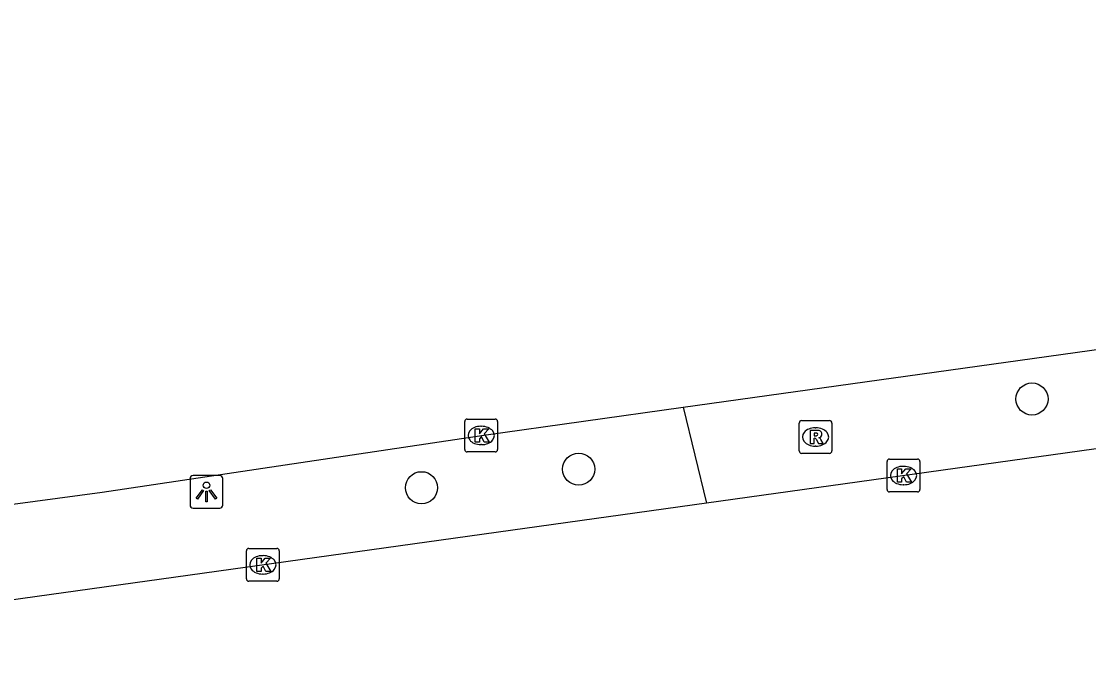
# Model space of a CAD drawing. Extents: x 158038 to 159242, y 380133 to 381214.
# Drawn here: x 158715.85 to 158748.37, y 381158.65 to 381177.91 of the extents above; entities that cross this region are included whole.
import ezdxf

# ---------------------------------------------------------------- set-up
doc = ezdxf.new("R2010")
doc.units = 0
for name, color, linetype in [('IMGEO_Berm_groen', 7, 'Continuous'), ('IMGEO_Boom', 7, 'Continuous'), ('IMGEO_Kolk', 7, 'Continuous'), ('IMGEO_Lichtpunt', 7, 'Continuous'), ('IMGEO_Rijbaan_lokaal_open', 7, 'Continuous'), ('IMGEO_Rijbaan_regionaal_gesloten', 7, 'Continuous'), ('IMGEO_Rioolput', 7, 'Continuous')]:
    doc.layers.add(name, color=color, linetype=linetype)

msp = doc.modelspace()

# ---------------------------------------------------------------- linework, layer by layer
at = {"layer": 'IMGEO_Berm_groen'}
msp.add_lwpolyline([(158736.012, 381166.137), (158736.723, 381163.215)], dxfattribs=at)
at = {"layer": 'IMGEO_Boom'}
for centre in [(158746.643, 381166.388), (158732.831, 381164.25), (158728.044, 381163.683)]:
    msp.add_circle(centre, 0.489, dxfattribs=at)
at = {"layer": 'IMGEO_Kolk'}
for p, q in [((158729.361, 381164.85), (158729.361, 381165.702)), ((158729.436, 381165.776), (158730.288, 381165.776)), ((158729.849, 381165.556), (158729.874, 381165.556)), ((158730.362, 381165.702), (158730.362, 381164.85)), ((158729.872, 381164.996), (158729.847, 381164.996)), ((158730.288, 381164.776), (158729.436, 381164.776)), ((158742.228, 381163.629), (158742.228, 381164.481)), ((158742.303, 381164.555), (158743.155, 381164.555)), ((158742.716, 381164.335), (158742.741, 381164.335)), ((158743.229, 381164.481), (158743.229, 381163.629)), ((158742.739, 381163.775), (158742.714, 381163.775)), ((158743.155, 381163.555), (158742.303, 381163.555)), ((158722.709, 381160.905), (158722.709, 381161.757)), ((158722.784, 381161.831), (158723.636, 381161.831)), ((158723.71, 381161.757), (158723.71, 381160.905)), ((158723.197, 381161.611), (158723.222, 381161.611)), ((158723.22, 381161.051), (158723.195, 381161.051)), ((158723.636, 381160.831), (158722.784, 381160.831))]:
    msp.add_line(p, q, dxfattribs=at)
for points in [[(158729.361, 381164.85), (158729.361, 381165.702)], [(158729.436, 381165.776), (158730.288, 381165.776)], [(158730.362, 381165.702), (158730.362, 381164.85)], [(158729.682, 381165.476), (158729.805, 381165.476), (158729.805, 381165.325), (158729.935, 381165.476), (158730.099, 381165.476), (158729.953, 381165.325), (158730.106, 381165.076), (158729.954, 381165.076), (158729.869, 381165.24), (158729.805, 381165.173), (158729.805, 381165.076), (158729.682, 381165.076), (158729.682, 381165.476)], [(158730.288, 381164.776), (158729.436, 381164.776)], [(158742.228, 381163.629), (158742.228, 381164.481)], [(158742.303, 381164.555), (158743.155, 381164.555)], [(158742.549, 381164.255), (158742.672, 381164.255), (158742.672, 381164.104), (158742.802, 381164.255), (158742.966, 381164.255), (158742.82, 381164.104), (158742.973, 381163.855), (158742.821, 381163.855), (158742.736, 381164.019), (158742.672, 381163.952), (158742.672, 381163.855), (158742.549, 381163.855), (158742.549, 381164.255)], [(158743.229, 381164.481), (158743.229, 381163.629)], [(158743.155, 381163.555), (158742.303, 381163.555)], [(158722.709, 381160.905), (158722.709, 381161.757)], [(158722.784, 381161.831), (158723.636, 381161.831)], [(158723.71, 381161.757), (158723.71, 381160.905)], [(158723.03, 381161.531), (158723.153, 381161.531), (158723.153, 381161.38), (158723.283, 381161.531), (158723.447, 381161.531), (158723.301, 381161.38), (158723.454, 381161.131), (158723.302, 381161.131), (158723.217, 381161.295), (158723.153, 381161.228), (158723.153, 381161.131), (158723.03, 381161.131), (158723.03, 381161.531)], [(158723.636, 381160.831), (158722.784, 381160.831)]]:
    msp.add_lwpolyline(points, dxfattribs=at)
for centre, start, end in [((158729.438, 381165.7), 91.552, 178.448), ((158729.438, 381165.7), 91.552, 178.448), ((158730.286, 381165.7), 1.552, 88.448), ((158730.286, 381165.7), 1.552, 88.448), ((158729.438, 381164.852), 181.552, 268.448), ((158729.438, 381164.852), 181.552, 268.448), ((158730.286, 381164.852), 271.552, 358.448), ((158730.286, 381164.852), 271.552, 358.448), ((158742.305, 381164.479), 91.552, 178.448), ((158742.305, 381164.479), 91.552, 178.448), ((158743.153, 381164.479), 1.552, 88.448), ((158743.153, 381164.479), 1.552, 88.448), ((158742.305, 381163.631), 181.552, 268.448), ((158742.305, 381163.631), 181.552, 268.448), ((158743.153, 381163.631), 271.552, 358.448), ((158743.153, 381163.631), 271.552, 358.448), ((158722.786, 381161.755), 91.552, 178.448), ((158722.786, 381161.755), 91.552, 178.448), ((158723.634, 381161.755), 1.552, 88.448), ((158723.634, 381161.755), 1.552, 88.448), ((158722.786, 381160.907), 181.552, 268.448), ((158722.786, 381160.907), 181.552, 268.448), ((158723.634, 381160.907), 271.552, 358.448), ((158723.634, 381160.907), 271.552, 358.448)]:
    msp.add_arc(centre, 0.0765, start, end, dxfattribs=at)
for centre, major_axis, ratio, start_param, end_param in [((158729.848, 381165.276), (-0.387, 0.002), 0.722429, 4.712389, 7.853982), ((158729.873, 381165.276), (-0.39, 0.002), 0.717154, 1.570796, 4.712389), ((158742.715, 381164.055), (-0.387, 0.002), 0.722429, 4.712389, 7.853982), ((158742.74, 381164.055), (-0.39, 0.002), 0.717154, 1.570796, 4.712389), ((158723.196, 381161.331), (-0.387, 0.002), 0.722429, 4.712389, 7.853982), ((158723.221, 381161.331), (-0.39, 0.002), 0.717154, 1.570796, 4.712389)]:
    msp.add_ellipse(centre, major_axis=major_axis, ratio=ratio, start_param=start_param, end_param=end_param, dxfattribs=at)
at = {"layer": 'IMGEO_Lichtpunt'}
for p, q in [((158720.992, 381163.959), (158720.992, 381163.152)), ((158720.992, 381163.959), (158720.992, 381163.152)), ((158721.894, 381164.054), (158721.086, 381164.054)), ((158721.894, 381164.054), (158721.086, 381164.054)), ((158721.988, 381163.152), (158721.988, 381163.959)), ((158721.988, 381163.152), (158721.988, 381163.959)), ((158721.086, 381163.058), (158721.894, 381163.058)), ((158721.086, 381163.058), (158721.894, 381163.058))]:
    msp.add_line(p, q, dxfattribs=at)
for points in [[(158721.366, 381163.623), (158721.405, 381163.595), (158721.217, 381163.333), (158721.179, 381163.36), (158721.366, 381163.623)], [(158721.578, 381163.595), (158721.616, 381163.622), (158721.803, 381163.36), (158721.764, 381163.332), (158721.578, 381163.595)], [(158721.468, 381163.575), (158721.515, 381163.575), (158721.515, 381163.253), (158721.468, 381163.253), (158721.468, 381163.575)]]:
    msp.add_lwpolyline(points, dxfattribs=at)
msp.add_circle((158721.491, 381163.757), 0.0994, dxfattribs=at)
for centre, start, end in [((158721.086, 381163.959), 90, 180), ((158721.086, 381163.959), 90, 180), ((158721.894, 381163.959), 0, 90), ((158721.894, 381163.959), 0, 90), ((158721.086, 381163.152), 180, 270), ((158721.086, 381163.152), 180, 270), ((158721.894, 381163.152), 270, 0), ((158721.894, 381163.152), 270, 360)]:
    msp.add_arc(centre, 0.0946, start, end, dxfattribs=at)
at = {"layer": 'IMGEO_Rijbaan_lokaal_open'}
for points in [[(158804.618, 381172.689), (158736.723, 381163.215)], [(158736.723, 381163.215), (158660.9, 381152.634)]]:
    msp.add_lwpolyline(points, dxfattribs=at)
at = {"layer": 'IMGEO_Rijbaan_regionaal_gesloten'}
for points in [[(158736.012, 381166.137), (158804.835, 381175.745), (158820.309, 381177.905)], [(158660.298, 381155.354), (158663.744, 381155.74), (158697.513, 381160.756), (158718.312, 381163.551), (158729.945, 381165.29), (158736.012, 381166.137)]]:
    msp.add_lwpolyline(points, dxfattribs=at)
at = {"layer": 'IMGEO_Rioolput'}
for p, q in [((158739.548, 381164.804), (158739.548, 381165.656)), ((158739.623, 381165.73), (158740.475, 381165.73)), ((158740.549, 381165.656), (158740.549, 381164.804)), ((158740.036, 381165.51), (158740.061, 381165.51)), ((158740.059, 381164.95), (158740.034, 381164.95)), ((158740.475, 381164.73), (158739.623, 381164.73))]:
    msp.add_line(p, q, dxfattribs=at)
for points in [[(158739.548, 381164.804), (158739.548, 381165.656)], [(158739.623, 381165.73), (158740.475, 381165.73)], [(158740.549, 381165.656), (158740.549, 381164.804)], [(158740.137, 381165.428), (158739.885, 381165.43), (158739.885, 381165.03)], [(158740.063, 381165.349), (158740.009, 381165.349), (158740.009, 381165.268)], [(158740.009, 381165.268), (158740.061, 381165.268)], [(158739.885, 381165.03), (158740.009, 381165.03), (158740.009, 381165.192), (158740.02, 381165.192)], [(158740.067, 381165.163), (158740.138, 381165.03), (158740.278, 381165.03), (158740.213, 381165.156)], [(158740.475, 381164.73), (158739.623, 381164.73)]]:
    msp.add_lwpolyline(points, dxfattribs=at)
for centre, radius, start, end in [((158739.625, 381165.654), 0.0765, 91.552, 178.448), ((158739.625, 381165.654), 0.0765, 91.552, 178.448), ((158740.473, 381165.654), 0.0765, 1.552, 88.448), ((158740.473, 381165.654), 0.0765, 1.552, 88.448), ((158740.045, 381165.457), 0.19, 274.7715, 282.9687), ((158740.069, 381165.253), 0.0964, 77.0061, 93.1865), ((158740.083, 381165.31), 0.0378, 276.6634, 79.6772), ((158740.136, 381165.318), 0.109, 350.3612, 89.416), ((158740.134, 381165.318), 0.112, 277.5842, 350.9817), ((158740.019, 381165.139), 0.0533, 26.0293, 88.6989), ((158740.118, 381165.103), 0.108, 29.5134, 73.7905), ((158739.625, 381164.806), 0.0765, 181.552, 268.448), ((158739.625, 381164.806), 0.0765, 181.552, 268.448), ((158740.473, 381164.806), 0.0765, 271.552, 358.448), ((158740.473, 381164.806), 0.0765, 271.552, 358.448)]:
    msp.add_arc(centre, radius, start, end, dxfattribs=at)
for centre, major_axis, ratio, start_param, end_param in [((158740.035, 381165.23), (-0.387, 0.002), 0.722429, 4.712389, 7.853982), ((158740.06, 381165.23), (-0.39, 0.002), 0.717154, 1.570796, 4.712389)]:
    msp.add_ellipse(centre, major_axis=major_axis, ratio=ratio, start_param=start_param, end_param=end_param, dxfattribs=at)

doc.saveas('drawing.dxf')
